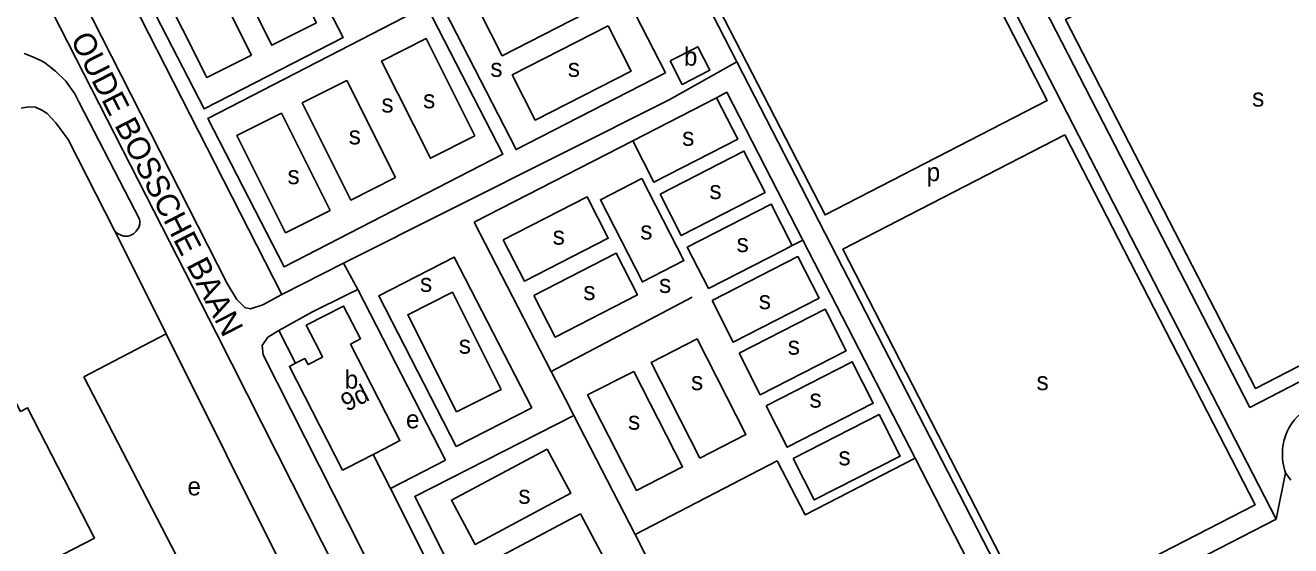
# Model space of a CAD drawing. Extents: x 158848 to 160613, y 385889 to 387762.
# Drawn here: x 159340 to 159618.1, y 387320.3 to 387434.6 of the extents above; entities that cross this region are included whole.
import ezdxf

# ---------------------------------------------------------------- set-up
doc = ezdxf.new("R2010")
doc.units = 0
for name, color, linetype in [('BLT_Basislijn', 7, 'Continuous'), ('BLT_Bebouwing', 7, 'Continuous'), ('BLT_Centroide', 7, 'Continuous'), ('BLT_Huisnummer', 7, 'Continuous'), ('BLT_Straatnaam', 7, 'Continuous'), ('BLT_Vlakafsluiter', 7, 'Continuous')]:
    doc.layers.add(name, color=color, linetype=linetype)

msp = doc.modelspace()

# ---------------------------------------------------------------- linework, layer by layer
at = {"layer": 'BLT_Basislijn'}
for p, q in [((159518.09, 387527.4), (159609.05, 387350.64)), ((159324.69, 387479.19), (159381.98, 387366.86)), ((159491.89, 387418.65), (159494.16, 387419.9)), ((159494.16, 387419.9), (159510.88, 387387.41)), ((159473.46, 387409.23), (159491.89, 387418.65)), ((159438.65, 387391.33), (159473.46, 387409.23)), ((159438.65, 387391.33), (159455.52, 387358.55)), ((159360.32, 387388.13), (159359.61, 387389.52)), ((159370.96, 387366.8), (159360.32, 387388.13)), ((159508.52, 387386.2), (159506.6, 387385.22)), ((159508.52, 387386.2), (159510.88, 387387.41)), ((159510.88, 387387.41), (159535.52, 387339.52)), ((159506.6, 387385.22), (159490.09, 387376.78)), ((159396.38, 387375.43), (159409.88, 387382.32)), ((159413.03, 387376.58), (159409.88, 387382.32)), ((159664.63, 387379.25), (159609.05, 387350.64)), ((159413.03, 387376.58), (159432.35, 387339.06)), ((159486.51, 387374.89), (159455.52, 387358.55)), ((159370.96, 387366.8), (159352.84, 387357.37)), ((159401.1, 387306.35), (159370.96, 387366.8)), ((159455.52, 387358.55), (159458.66, 387352.47)), ((159383.9, 387297.44), (159352.84, 387357.37)), ((159458.66, 387352.47), (159460.49, 387348.91)), ((159460.49, 387348.91), (159473.97, 387322.72)), ((159420.22, 387332.87), (159416.39, 387340.32)), ((159473.97, 387322.72), (159505.19, 387338.95)), ((159535.52, 387339.52), (159557.89, 387296.06)), ((159618.1, 387334.68), (159616.95, 387336.26)), ((159473.97, 387322.72), (159490.12, 387291.34))]:
    msp.add_line(p, q, dxfattribs=at)
for points in [[(159396.38, 387375.43), (159341.48, 387482.99), (159343.93, 387484.55), (159376.43, 387500.64), (159430.14, 387528.54)], [(159523.03, 387504.54), (159614.85, 387326.13)], [(159331.4, 387481.81), (159384.31, 387377.84), (159386.48, 387374.37), (159388.21, 387372.6), (159389.47, 387372.33), (159392.17, 387373.2), (159396.38, 387375.43)], [(159496.34, 387426.59), (159477.56, 387463.09)], [(159403.96, 387435.14), (159393.26, 387456.47), (159383.45, 387451.55), (159394.15, 387430.22), (159403.96, 387435.14)], [(159389.69, 387428.01), (159378.99, 387449.34), (159369.19, 387444.42), (159379.89, 387423.09), (159389.69, 387428.01)], [(159438.8, 387410.32), (159428.09, 387431.65), (159418.29, 387426.73), (159428.99, 387405.4), (159438.8, 387410.32)], [(159359.61, 387389.52), (159360.4, 387388.81), (159361.58, 387388.3), (159362.48, 387388.3), (159363.04, 387388.45), (159363.75, 387388.8), (159364.37, 387389.34), (159364.9, 387390.17), (159365.12, 387390.98), (159365.12, 387391.57), (159365.05, 387392.02), (159351.83, 387417.61), (159350.84, 387419.52), (159348.91, 387422.28), (159346.63, 387424.51), (159344.19, 387426.4), (159343.21, 387426.93), (159341.42, 387427.75), (159339.75, 387428.41)], [(159496.34, 387426.59), (159481.46, 387418.22), (159409.88, 387382.32)], [(159562.03, 387298.95), (159496.34, 387426.59)], [(159421.33, 387401.13), (159410.63, 387422.46), (159400.83, 387417.54), (159411.53, 387396.21), (159421.33, 387401.13)], [(159339.05, 387416.36), (159340.67, 387416.67), (159342.24, 387416.58), (159343.63, 387415.95), (159344.76, 387415.21), (159346.69, 387413.14), (159349.39, 387409.53)], [(159491.89, 387418.65), (159496.55, 387409.55), (159478.12, 387400.13), (159473.46, 387409.23)], [(159406.97, 387393.93), (159396.27, 387415.26), (159386.46, 387410.35), (159397.16, 387389.01), (159406.97, 387393.93)], [(159359.61, 387389.52), (159349.39, 387409.53)], [(159490.09, 387376.78), (159485.44, 387385.88), (159503.87, 387395.3), (159508.52, 387386.2)], [(159395.67, 387367.58), (159402.97, 387371.54), (159410.82, 387375.48), (159413.03, 387376.58)], [(159444.55, 387354.61), (159433.84, 387375.94), (159424.04, 387371.02), (159434.74, 387349.69), (159444.55, 387354.61)], [(159415.17, 387301.28), (159381.98, 387366.86)], [(159410.75, 387325.58), (159392.22, 387362.19), (159392.06, 387364.23), (159393.25, 387366.08), (159395.67, 387367.58)], [(159399.33, 387360.34), (159395.67, 387367.58)], [(159620.95, 387349.9), (159620.19, 387349.27), (159619.49, 387348.58), (159618.85, 387347.84), (159618.27, 387347.05), (159617.76, 387346.22), (159617.32, 387345.34), (159616.95, 387344.43), (159616.65, 387343.5), (159616.43, 387342.54), (159616.29, 387341.57), (159616.23, 387340.6), (159616.25, 387339.61), (159616.35, 387338.64), (159616.53, 387337.68), (159616.79, 387336.73), (159616.95, 387336.26)], [(159490.12, 387291.34), (159500.47, 387271.23), (159464.32, 387253.81), (159425.57, 387331.11), (159460.49, 387348.91)], [(159454.7, 387341.48), (159433.64, 387330.25), (159438.81, 387320.57), (159459.86, 387331.81), (159454.7, 387341.48)], [(159420.22, 387332.87), (159432.35, 387339.06)], [(159505.19, 387338.95), (159511.37, 387327.07), (159535.52, 387339.52)], [(159452.58, 387268.3), (159420.22, 387332.87)], [(159461.96, 387327.28), (159440.9, 387316.05), (159446.07, 387306.37), (159467.12, 387317.61), (159461.96, 387327.28)], [(159410.75, 387325.58), (159439.09, 387269.14)], [(159614.85, 387326.13), (159562.03, 387298.95)]]:
    msp.add_lwpolyline(points, dxfattribs=at)
for points in [[(159522.72, 387499.29), (159564.53, 387418.06), (159515.73, 387392.95), (159473.93, 387474.18)], [(159393.3, 387463.94), (159362.82, 387448.26), (159379.32, 387416.21), (159409.8, 387431.89)], [(159617.49, 387461.01), (159659.19, 387379.98), (159610.3, 387354.82), (159568.6, 387435.86)], [(159464.89, 387454.79), (159432.09, 387437.9), (159447.84, 387407.28), (159480.65, 387424.17)], [(159460.86, 387448.58), (159439.75, 387437.82), (159444.8, 387427.91), (159465.91, 387438.68)], [(159428.14, 387438.85), (159380.07, 387414.11), (159396.83, 387381.54), (159444.9, 387406.27)], [(159468.1, 387434.44), (159446.99, 387423.68), (159452.04, 387413.77), (159473.15, 387424.53)], [(159568.42, 387410.5), (159610.23, 387329.27), (159561.43, 387304.16), (159519.63, 387385.39)], [(159479.47, 387397.51), (159497.9, 387406.94), (159502.55, 387397.84), (159484.12, 387388.41)], [(159475.5, 387400.93), (159484.72, 387382.9), (159475.58, 387378.22), (159466.35, 387396.26)], [(159445.02, 387387.5), (159463.44, 387396.93), (159468.1, 387387.83), (159449.67, 387378.41)], [(159434.7, 387342.05), (159417.67, 387375.13), (159434.25, 387383.67), (159451.28, 387350.58)], [(159451.76, 387375.26), (159469.84, 387384.5), (159474.51, 387375.36), (159456.43, 387366.12)], [(159490.89, 387374.12), (159509.78, 387383.78), (159514.44, 387374.67), (159495.54, 387365.01)], [(159496.85, 387362.54), (159515.74, 387372.2), (159520.4, 387363.09), (159501.5, 387353.43)], [(159487.61, 387365.69), (159498.34, 387344.69), (159488.22, 387339.52), (159477.49, 387360.51)], [(159502.77, 387351.02), (159521.66, 387360.68), (159526.32, 387351.57), (159507.42, 387341.91)], [(159473.69, 387358.58), (159484.42, 387337.59), (159474.3, 387332.42), (159463.56, 387353.41)], [(159508.7, 387339.43), (159527.6, 387349.09), (159532.25, 387339.98), (159513.36, 387330.32)]]:
    msp.add_lwpolyline(points, close=True, dxfattribs=at)
at = {"layer": 'BLT_Bebouwing'}
for points in [[(159481.68, 387426.76), (159487.74, 387429.86), (159490.39, 387424.7), (159484.33, 387421.6), (159481.68, 387426.76)], [(159411.41, 387364.57), (159413.67, 387365.74), (159409.93, 387372.9), (159401.71, 387368.7), (159404.63, 387363.06), (159405.32, 387361.71), (159402.11, 387360.05), (159401.38, 387361.37), (159399.33, 387360.34)], [(159419.15, 387341.74), (159422.32, 387343.37), (159411.41, 387364.57)], [(159399.33, 387360.34), (159398.02, 387359.66), (159409.72, 387336.89), (159410.88, 387337.49)], [(159419.15, 387341.74), (159416.39, 387340.32)], [(159416.39, 387340.32), (159410.88, 387337.49)]]:
    msp.add_lwpolyline(points, dxfattribs=at)
msp.add_lwpolyline([(159263.67, 387363.96), (159299.49, 387294.21), (159338.62, 387314.31), (159338.96, 387313.6), (159355.15, 387321.92), (159340.46, 387350.54), (159338.95, 387349.76), (159333.11, 387360.93), (159335.14, 387361.92), (159326.91, 387377.99), (159324.94, 387376.86), (159317.45, 387391.49)], close=True, dxfattribs=at)
at = {"layer": 'BLT_Vlakafsluiter'}
msp.add_line((159614.85, 387326.13), (159616.95, 387336.26), dxfattribs=at)

# ---------------------------------------------------------------- texts
at = {"layer": 'BLT_Centroide'}
for s, p in [('b', (159484.71, 387425.72)), ('s', (159442.18, 387423.26)), ('s', (159459.2, 387423.26)), ('s', (159427.4, 387416.36)), ('s', (159609.59, 387416.74)), ('s', (159418.24, 387415.43)), ('s', (159411.05, 387408.43)), ('s', (159484.33, 387408.12)), ('s', (159397.6, 387399.7)), ('p', (159538.06, 387400.35)), ('s', (159490.33, 387396.41)), ('s', (159455.88, 387386.4)), ('s', (159475.13, 387387.54)), ('s', (159496.3, 387384.77)), ('s', (159426.72, 387376.03)), ('s', (159462.61, 387374.24)), ('s', (159479.25, 387375.8)), ('s', (159501.18, 387372.24)), ('s', (159435.24, 387362.46)), ('s', (159507.54, 387362.24)), ('b', (159410.17, 387354.78)), ('s', (159486.28, 387354.46)), ('s', (159562.21, 387354.44)), ('s', (159512.32, 387350.61)), ('e', (159423.64, 387346.06)), ('s', (159472.44, 387345.76)), ('s', (159518.68, 387337.94)), ('e', (159375.61, 387331.33)), ('s', (159448.34, 387329.49))]:
    msp.add_text(s, height=4, dxfattribs=at).set_placement(p)
at = {"layer": 'BLT_Huisnummer'}
msp.add_text('9d', height=4, rotation=27.2002, dxfattribs=at).set_placement((159410.63, 387349.63))
at = {"layer": 'BLT_Straatnaam'}
msp.add_text('OUDE BOSSCHE BAAN', height=5, rotation=297.213, dxfattribs=at).set_placement((159349.8, 387431.52))

doc.saveas('drawing.dxf')
